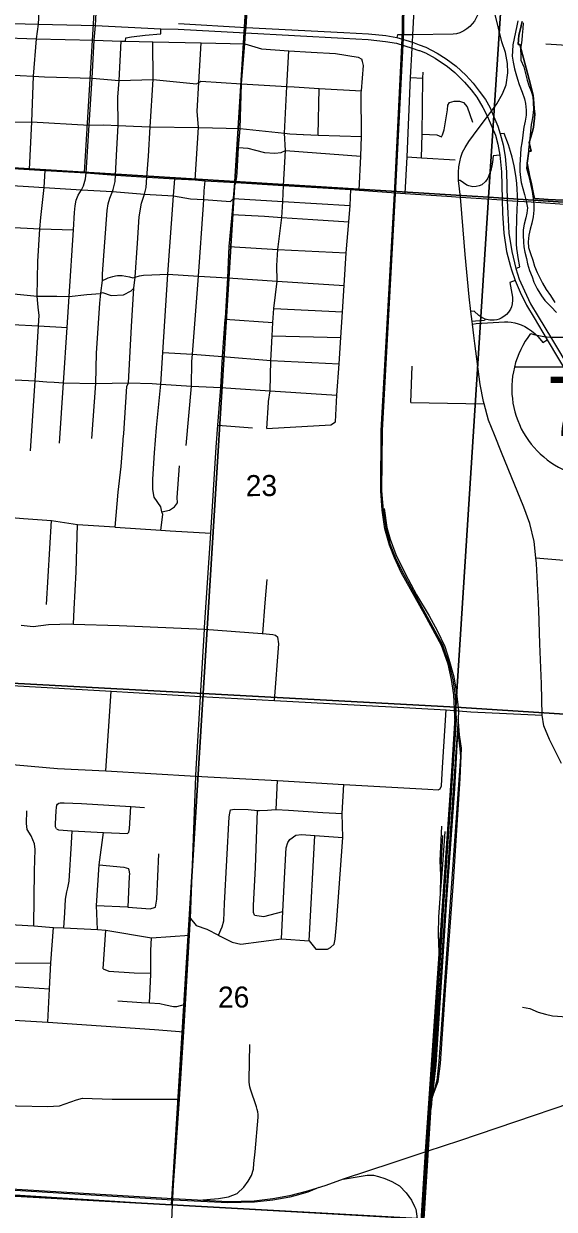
# Model space of a CAD drawing. Extents: x 114843 to 284848, y 317643 to 566895.
# Drawn here: x 216866 to 222432, y 371355 to 383793 of the extents above; entities that cross this region are included whole.
import ezdxf

# ---------------------------------------------------------------- set-up
doc = ezdxf.new("R2010")
doc.units = 0
for name, color, linetype in [('GM_X_City_Street', 7, 'Continuous'), ('GM_X_Corporation', 7, 'Continuous'), ('GM_X_County_Road', 7, 'Continuous'), ('GM_X_Interchange_Ramps', 7, 'Continuous'), ('GM_X_Interstate_Route', 7, 'Continuous'), ('GM_X_Interstate_Shield', 7, 'Continuous'), ('GM_X_Major_River', 7, 'Continuous'), ('GM_X_Rail_Line', 7, 'Continuous'), ('GM_X_Section', 7, 'Continuous'), ('GM_X_Section_Text', 7, 'Continuous'), ('GM_X_US_Route', 7, 'Continuous')]:
    doc.layers.add(name, color=color, linetype=linetype)

msp = doc.modelspace()

# ---------------------------------------------------------------- linework, layer by layer
at = {"layer": 'GM_X_City_Street'}
for p, q in [((222343, 383581), (222618, 383566)), ((220924, 383227), (221052, 383223)), ((219954, 382622), (219966, 383115)), ((219490, 380806), (220210, 380771)), ((218981, 380694), (219480, 380659)), ((219473, 380519), (220193, 380501)), ((220927, 379818), (220942, 380200)), ((220927, 379818), (221695, 379806)), ((218902, 379580), (219265, 379554)), ((219417, 379546), (220088, 379585)), ((217106, 377701), (217159, 378583)), ((217729, 375954), (217782, 376792)), ((218680, 376033), (218719, 376734)), ((219515, 375549), (219528, 375854)), ((219860, 374173), (219921, 375277)), ((217700, 373879), (217729, 374283)), ((218426, 371402), (218439, 371611)), ((218415, 371153), (218426, 371402))]:
    msp.add_line(p, q, dxfattribs=at)
for points in [[(217112, 385329), (217085, 384837), (217053, 384387), (217022, 384006), (217022, 383856), (217019, 383789), (216996, 383635), (216965, 383242), (216949, 382764), (216923, 382265)], [(217523, 382228), (217553, 382729), (217583, 383221), (217606, 383621), (217618, 383773), (217621, 383837), (217630, 383989), (217653, 384364), (217681, 384827), (217695, 385097), (217710, 385312)], [(219105, 382233), (219121, 382493), (219135, 382695), (219151, 383163), (219181, 383539), (219185, 383582), (219194, 383696), (219199, 383754), (219208, 383874), (219227, 384309), (219249, 384794), (219284, 385025), (219269, 385265)], [(220869, 382013), (220890, 382395), (220924, 383227), (220942, 383537), (220946, 383601), (220949, 383678), (220972, 384133), (220989, 384480), (220900, 384933), (220860, 385076), (220816, 385250)], [(214435, 383721), (214547, 383717), (214879, 383704), (215093, 383696), (215303, 383688), (215739, 383671), (216240, 383657), (216599, 383647), (216996, 383635), (217606, 383621), (217890, 383610), (217934, 383609), (218221, 383603), (218727, 383592), (219185, 383582)], [(217580, 379442), (217621, 380018), (217630, 380337), (217665, 380860), (217675, 380966), (217691, 381099), (217694, 381168), (217740, 381835), (217751, 381902), (217770, 381962), (217797, 382033), (217805, 382055), (217824, 382136), (217829, 382205), (217843, 382477), (217858, 382725), (217855, 383021), (217866, 383198), (217890, 383610)], [(217911, 379436), (217916, 379494), (217949, 379987), (217966, 380027), (217997, 380616), (218022, 381019), (218036, 381133), (218059, 381489), (218076, 381766), (218103, 381910), (218133, 382004), (218151, 382075), (218157, 382184), (218175, 382404), (218193, 382712), (218223, 383206), (218221, 383603)], [(218663, 382154), (218698, 382704), (218685, 382874), (218703, 383177), (218727, 383592)], [(219185, 383582), (219362, 383528), (219647, 383510), (219882, 383496), (220138, 383479), (220376, 383441), (220412, 383422)], [(219601, 382643), (219627, 383135), (219647, 383510)], [(220384, 382046), (220401, 382404), (220408, 382611), (220406, 383075), (220408, 383090), (220429, 383356), (220420, 383398), (220412, 383422)], [(216320, 383265), (216469, 383268), (216693, 383256), (216965, 383242), (217083, 383235), (217583, 383221), (217866, 383198), (218223, 383206), (218679, 383163), (218703, 383177), (218723, 383189), (219151, 383163), (219627, 383135), (219704, 383130), (219966, 383115), (220408, 383090)], [(221038, 382387), (221047, 382634), (221052, 383223), (221055, 383285)], [(221047, 382634), (221199, 382627), (221247, 382605), (221259, 382627), (221275, 382679), (221311, 382890), (221316, 382940), (221332, 382968), (221381, 382980), (221438, 382980), (221480, 382966), (221519, 382922), (221575, 382759)], [(216283, 382763), (216428, 382757), (216949, 382764), (217553, 382729), (217707, 382731), (217858, 382725), (218017, 382717), (218193, 382712), (218698, 382704), (219135, 382695), (219601, 382643), (219659, 382639), (219796, 382631), (219801, 382631)], [(219567, 381705), (219574, 381761), (219583, 381927), (219591, 382095), (219612, 382463), (219601, 382643)], [(219801, 382631), (219954, 382622), (220408, 382611)], [(219121, 382493), (219216, 382487), (219297, 382467), (219393, 382442), (219501, 382434), (219568, 382442), (219612, 382463), (220401, 382404)], [(220890, 382395), (221038, 382387), (221392, 382364)], [(216937, 379311), (216985, 380045), (217020, 380623), (217027, 380733), (217018, 380819), (217009, 380935), (217013, 381299), (217037, 381640), (217045, 381760), (217082, 382073), (217092, 382254)], [(217241, 379391), (217285, 380025), (217323, 380605), (217343, 380931), (217390, 381630), (217399, 381814), (217406, 381881), (217415, 381943), (217438, 381993), (217472, 382049), (217495, 382093), (217514, 382165), (217523, 382228)], [(218719, 376734), (218762, 377440), (218764, 377460), (218828, 378447), (218886, 379350), (218902, 379580), (218935, 379976), (218953, 380301), (218981, 380694), (218982, 380703), (219009, 381126), (219023, 381456), (219053, 381793), (219066, 381960), (219076, 382088), (219092, 382128), (219103, 382186), (219105, 382233)], [(216746, 382094), (216915, 382084), (217082, 382073), (217472, 382049), (217797, 382033), (218133, 382004), (218437, 381988), (218616, 381956), (218754, 381948), (219037, 381929), (219066, 381960), (219583, 381927), (220289, 381886)], [(218304, 378480), (218324, 378644), (218316, 378673), (218303, 378723), (218236, 378827), (218220, 378906), (218219, 379014), (218239, 379291), (218259, 379557), (218305, 380012), (218326, 380345), (218378, 381164), (218437, 381988), (218450, 382167)], [(218751, 381894), (218754, 381948), (218760, 382039), (218769, 382146)], [(220088, 379585), (220136, 379616), (220152, 379897), (220174, 380226), (220193, 380501), (220210, 380771), (220228, 381045), (220250, 381390), (220278, 381714), (220289, 381886), (220299, 382052)], [(218571, 379367), (218625, 379989), (218631, 380249), (218636, 380326), (218700, 381145), (218751, 381894)], [(219053, 381793), (219392, 381773), (219574, 381761), (219900, 381740), (220278, 381714)], [(216381, 381688), (216699, 381657), (217037, 381640), (217390, 381630)], [(219435, 379830), (219453, 379943), (219459, 380261), (219463, 380319), (219473, 380519), (219480, 380659), (219490, 380806), (219526, 381091), (219522, 381256), (219531, 381424), (219567, 381705)], [(219023, 381456), (219531, 381424), (220250, 381390)], [(217691, 381099), (217730, 381117), (217753, 381128), (217800, 381142), (217829, 381148), (217851, 381152), (217869, 381152), (217900, 381151), (217936, 381146), (217976, 381137), (218011, 381128), (218036, 381133), (218081, 381149), (218123, 381156), (218211, 381159), (218378, 381164), (218700, 381145), (219009, 381126), (219526, 381091), (220228, 381045)], [(216764, 380959), (217009, 380935), (217212, 380933), (217343, 380931), (217529, 380951), (217670, 380964), (217675, 380966), (217694, 380972), (217784, 380943), (217912, 380948), (217992, 380989), (218022, 381019)], [(216745, 380639), (217020, 380623), (217323, 380605)], [(218326, 380345), (218636, 380326), (218953, 380301), (219459, 380261), (220174, 380226)], [(216707, 380062), (216985, 380045), (217110, 380037), (217185, 380032)], [(217185, 380032), (217285, 380025), (217621, 380018), (217966, 380027), (218215, 380018), (218305, 380012), (218625, 379989), (218935, 379976)], [(218935, 379976), (219453, 379943), (220152, 379897)], [(219417, 379546), (219433, 379818), (219435, 379830)], [(217826, 378513), (217858, 378879), (217888, 379148), (217910, 379420), (217911, 379436)], [(218316, 378673), (218396, 378688), (218447, 378723), (218479, 378765), (218476, 378823), (218499, 379154)], [(216191, 378647), (216521, 378629), (216863, 378602), (217159, 378583), (217429, 378541), (217821, 378514), (217826, 378513), (218304, 378480), (218404, 378473), (218828, 378447)], [(217388, 377495), (217396, 377652), (217416, 378044), (217429, 378541)], [(222238, 378188), (222872, 378137), (223361, 378111)], [(219375, 377396), (219400, 377719), (219421, 377963)], [(216841, 377482), (216965, 377470), (217125, 377489), (217364, 377496), (217388, 377495), (217868, 377478), (218762, 377440), (219367, 377396), (219375, 377396), (219481, 377387), (219509, 377378), (219533, 377358)], [(219497, 376693), (219543, 377289), (219533, 377358)], [(216080, 376914), (216433, 376894), (216746, 376849), (217782, 376792), (218719, 376734), (219497, 376693), (220587, 376634), (220662, 376630)], [(220662, 376630), (221298, 376594), (221555, 376575), (222306, 376540)], [(216034, 376085), (217221, 375980), (217729, 375954), (218672, 375900), (218798, 375893), (219528, 375854), (220224, 375813), (221106, 375761), (221215, 375755), (221235, 375765), (221249, 375797), (221260, 375989), (221298, 376594)], [(218439, 371611), (218445, 371706), (218502, 372511), (218545, 373216), (218564, 373506), (218605, 374230), (218615, 374407), (218672, 375900), (218673, 375910), (218680, 376033)], [(220123, 374136), (220132, 374190), (220146, 374342), (220212, 375256), (220208, 375508), (220224, 375813)], [(217209, 375348), (217201, 375369), (217199, 375398), (217208, 375534), (217210, 375569), (217214, 375594), (217222, 375607), (217234, 375617), (217249, 375621)], [(217249, 375621), (217289, 375621), (217473, 375611), (217991, 375580), (218134, 375572)], [(216971, 374328), (216978, 374905), (216988, 375131), (216979, 375189), (216946, 375272), (216903, 375341), (216894, 375403), (216898, 375536)], [(217956, 375299), (217969, 375310), (217977, 375345), (217991, 375580)], [(218908, 374231), (218948, 374319), (218965, 374383), (218974, 374563), (219020, 375473), (219028, 375511), (219037, 375545)], [(219037, 375545), (219077, 375554), (219221, 375548), (219320, 375539), (219341, 375538), (219423, 375543), (219509, 375549), (219515, 375549), (219643, 375541), (220003, 375517), (220208, 375508)], [(219286, 374442), (219277, 374470), (219276, 374544), (219296, 374941), (219320, 375539)], [(217209, 375348), (217232, 375336), (217373, 375326), (217703, 375307), (217956, 375299)], [(217287, 374309), (217296, 374465), (217305, 374609), (217319, 374687), (217328, 374728), (217343, 374798), (217366, 375195), (217373, 375326)], [(217641, 374290), (217628, 374542), (217656, 374970), (217703, 375307)], [(219656, 375236), (219722, 375280), (219781, 375288), (219921, 375277), (220212, 375256)], [(219570, 374194), (219584, 374478), (219602, 374826), (219616, 375087), (219621, 375148), (219638, 375204), (219656, 375236)], [(218248, 374526), (218264, 374610), (218283, 375083)], [(217656, 374970), (217918, 374944), (217964, 374931)], [(217962, 374526), (217975, 374845), (217979, 374875), (217972, 374913), (217964, 374931)], [(214045, 374513), (214375, 374432), (214383, 374431), (214782, 374412), (214939, 374405), (215374, 374425), (215930, 374387), (216099, 374379), (216598, 374349), (216971, 374328), (217177, 374312), (217287, 374309), (217641, 374290), (217729, 374283), (218207, 374202), (218605, 374230)], [(217628, 374542), (217954, 374527), (217962, 374526), (218192, 374509), (218248, 374526)], [(218615, 374407), (218674, 374333), (218787, 374293), (218908, 374231), (218921, 374225), (219054, 374158), (219144, 374137), (219570, 374194), (219860, 374173), (219930, 374083), (220054, 374083), (220086, 374100), (220123, 374136)], [(219286, 374442), (219384, 374426), (219584, 374478)], [(217120, 373318), (217138, 373667), (217151, 373940), (217177, 374312)], [(218187, 373520), (218198, 373819), (218198, 373831), (218199, 374070), (218207, 374202)], [(215728, 374026), (215908, 374016), (216542, 373951), (216686, 373943), (216745, 373939), (217151, 373940)], [(217700, 373879), (217760, 373854), (218026, 373836), (218198, 373831)], [(213988, 373828), (214342, 373804), (214515, 373792), (214739, 373777), (215173, 373771), (215528, 373746), (215710, 373734), (215887, 373717), (215958, 373714), (216002, 373704), (216048, 373690), (216088, 373684), (216221, 373675), (216570, 373649), (216640, 373652), (216710, 373678), (216746, 373694), (216810, 373689), (217138, 373667)], [(222100, 373477), (222174, 373461), (222264, 373422), (222338, 373401), (222413, 373385), (222566, 373374), (222930, 373359), (223248, 373348), (223416, 373345), (223525, 373374), (223611, 373422), (223702, 373523), (223773, 373631), (223840, 373733), (223895, 373805), (223960, 373855)], [(217853, 373542), (218103, 373524), (218187, 373520), (218293, 373515), (218353, 373500), (218437, 373482), (218471, 373484), (218564, 373506)], [(215867, 373392), (217120, 373318), (218239, 373240), (218545, 373216)], [(215823, 372593), (215980, 372586), (216016, 372583), (216063, 372572), (216099, 372557), (216151, 372539), (216198, 372526), (216256, 372524), (216791, 372441), (217116, 372434), (217240, 372440), (217420, 372502), (217484, 372520), (217584, 372519), (217794, 372511), (218502, 372511)], [(215766, 371556), (216272, 371539), (218426, 371402), (221033, 371255), (221633, 371216), (222282, 371176), (222601, 371156)]]:
    msp.add_lwpolyline(points, dxfattribs=at)
at = {"layer": 'GM_X_Corporation'}
for points in [[(222601, 381937), (222367, 381950), (222321, 381953), (222223, 381958), (222214, 382006), (222190, 382131), (222174, 382182), (222146, 382331), (222164, 382456), (222190, 382456), (222169, 382547), (222185, 382602), (222199, 382653), (222214, 382705), (222217, 382741), (222224, 382803), (222228, 382847), (222222, 382905), (222217, 382961), (222214, 383000), (222209, 383042), (222184, 383156), (222137, 383328), (222069, 383574), (222053, 383575), (222057, 383626), (222061, 383669), (222083, 383769), (222095, 383815)], [(222095, 383815), (222085, 383781), (222083, 383769), (222061, 383669), (222057, 383626), (222053, 383575), (222069, 383574), (222137, 383328), (222184, 383156), (222209, 383042), (222214, 383000), (222217, 382961), (222222, 382905), (222228, 382847), (222224, 382803), (222217, 382741), (222214, 382705), (222199, 382653), (222185, 382602), (222169, 382547), (222190, 382456), (222164, 382456), (222146, 382331), (222174, 382182), (222190, 382131), (222214, 382006), (222223, 381958), (222321, 381953), (222367, 381950), (222601, 381937)]]:
    msp.add_lwpolyline(points, dxfattribs=at)
at = {"layer": 'GM_X_County_Road'}
for points in [[(221448, 381973), (221427, 382148), (221426, 382237), (221430, 382293), (221440, 382345), (221450, 382393), (221470, 382445), (221497, 382495), (221535, 382558), (221585, 382625), (221666, 382733), (221730, 382819), (221772, 382876), (221828, 382953), (221889, 383058), (221926, 383152), (221944, 383276), (221942, 383376), (221921, 383490), (221882, 383604), (221811, 383891)], [(221570, 380668), (221557, 380774), (221538, 380927), (221498, 381373), (221476, 381632), (221448, 381973)], [(221588, 380522), (221574, 380641), (221570, 380668)], [(222238, 378188), (222221, 378360), (222175, 378551), (222113, 378722), (221948, 379124), (221878, 379293), (221804, 379480), (221743, 379633), (221695, 379806), (221689, 379830), (221655, 380008), (221598, 380439), (221588, 380522)], [(222508, 376033), (222382, 376283), (222323, 376426), (222306, 376540), (222297, 376867), (222280, 377288), (222271, 377639), (222244, 378130), (222238, 378188)]]:
    msp.add_lwpolyline(points, dxfattribs=at)
at = {"layer": 'GM_X_Interchange_Ramps'}
for points in [[(221588, 384687), (221553, 384678), (221645, 384102), (221648, 384074), (221650, 384041), (221649, 384000), (221646, 383959), (221639, 383921), (221627, 383884), (221610, 383847), (221594, 383821), (221571, 383790), (221545, 383764), (221514, 383739), (221483, 383719), (221442, 383698), (221405, 383687), (221372, 383682), (220949, 383678), (220786, 383677), (220779, 383649)], [(217934, 383609), (217936, 383644), (217997, 383656), (218139, 383673), (218303, 383688), (218305, 383741)], [(222048, 381931), (222047, 381995), (222044, 382056), (222040, 382117), (222033, 382177), (222023, 382241), (222012, 382303), (222002, 382349), (221991, 382392), (221973, 382454), (221950, 382523), (221906, 382641), (221864, 382637)], [(221860, 382414), (221790, 382408), (221783, 382339), (221777, 382302), (221766, 382254), (221753, 382217), (221736, 382174), (221712, 382137), (221672, 382104), (221643, 382091), (221611, 382084), (221576, 382083), (221537, 382091), (221515, 382100), (221443, 382149), (221427, 382148)], [(222035, 381588), (222035, 381611), (222044, 381862), (222046, 381895), (222046, 381912), (222048, 381931)], [(222027, 381226), (222071, 381241), (222052, 381339), (222045, 381388), (222040, 381434), (222036, 381480), (222034, 381530), (222034, 381571), (222035, 381588)], [(222021, 381098), (221965, 381078), (221993, 380925), (221995, 380894), (221991, 380855), (221982, 380822), (221971, 380798), (221952, 380768), (221929, 380742), (221904, 380721), (221876, 380704), (221854, 380695), (221830, 380688), (221801, 380683), (221773, 380682), (221754, 380683), (221722, 380690), (221707, 380695), (221694, 380700), (221662, 380717), (221642, 380732), (221592, 380779), (221557, 380774)], [(221707, 380695), (221701, 380678), (221606, 380673), (221570, 380668)], [(221574, 380641), (221614, 380647), (221911, 380666), (221944, 380665), (221981, 380661), (222018, 380654), (222052, 380645), (222083, 380634), (222124, 380615), (222163, 380593), (222194, 380571), (222230, 380540), (222261, 380508), (222311, 380449), (222356, 380477)]]:
    msp.add_lwpolyline(points, dxfattribs=at)
at = {"layer": 'GM_X_Interstate_Route'}
for points in [[(211920, 384157), (211990, 384153), (212454, 384122), (212719, 384100), (212963, 384063), (213511, 383996), (214173, 383915), (214570, 383872), (215262, 383833), (215753, 383821), (215924, 383818), (216068, 383814), (217019, 383789), (217618, 383773), (218305, 383741), (218486, 383736), (219194, 383696), (220220, 383642), (220480, 383626), (220663, 383608), (220776, 383589), (220942, 383537), (221012, 383513), (221017, 383511)], [(218489, 383796), (219199, 383754), (220224, 383702), (220483, 383686), (220666, 383668), (220779, 383649), (220946, 383601), (221015, 383573), (221083, 383548), (221203, 383484), (221298, 383423), (221403, 383348), (221504, 383253), (221582, 383168), (221645, 383087), (221709, 382997), (221754, 382918), (221772, 382876), (221807, 382793), (221840, 382717), (221864, 382637), (221896, 382523), (221916, 382401), (221932, 382238), (221937, 381940), (221943, 381806), (221955, 381594), (221985, 381405), (222027, 381226), (222065, 381113), (222119, 380990), (222184, 380854), (222264, 380720), (222401, 380492), (223598, 378491)], [(221017, 383511), (221080, 383488), (221182, 383431), (221311, 383345), (221389, 383282), (221490, 383179), (221559, 383101), (221618, 383022), (221682, 382913)], [(221682, 382913), (221730, 382819), (221750, 382776), (221781, 382703), (221815, 382622), (221840, 382531), (221860, 382414), (221878, 382238), (221886, 381954)], [(221886, 381954), (221886, 381944), (221889, 381806), (221901, 381595), (221931, 381405), (221973, 381246)], [(221973, 381246), (221983, 381211), (222021, 381098), (222074, 380975), (222139, 380839), (222220, 380706), (222356, 380477), (223503, 378552), (224307, 377204), (224515, 376865), (224623, 376705), (224681, 376627), (224758, 376537), (224868, 376426), (225002, 376307), (225110, 376230)]]:
    msp.add_lwpolyline(points, dxfattribs=at)
at = {"layer": 'GM_X_Interstate_Shield'}
for p, q in [((222014, 380190), (223456, 380200)), ((223456, 380200), (222014, 380190)), ((223456, 380200), (222014, 380190))]:
    msp.add_line(p, q, dxfattribs=at)
for centre, start, end in [((222924, 379966), 142.0829, 166.2206), ((222452, 381441), 253.4231, 287.4049), ((222924, 379966), 166.2206, 258.877)]:
    msp.add_arc(centre, 938, start, end, dxfattribs=at)
at = {"layer": 'GM_X_Major_River'}
for points in [[(222049, 383824), (222039, 383770), (222024, 383703), (222010, 383639), (221998, 383573), (221993, 383505), (221991, 383451), (222002, 383389), (222014, 383319), (222027, 383269), (222045, 383211), (222065, 383155), (222094, 383075), (222118, 383005), (222129, 382955), (222137, 382887), (222136, 382835), (222126, 382771), (222112, 382709), (222105, 382656), (222097, 382592), (222092, 382542), (222082, 382488), (222076, 382422), (222073, 382370), (222069, 382308), (222072, 382244), (222076, 382179), (222085, 382127), (222103, 382064), (222119, 382000), (222138, 381932), (222152, 381862), (222145, 381807), (222133, 381757), (222116, 381689), (222106, 381631), (222106, 381575), (222109, 381501), (222113, 381451), (222122, 381397), (222142, 381329), (222152, 381273), (222173, 381203), (222199, 381137), (222218, 381083), (222252, 381011), (222297, 380939), (222333, 380890), (222398, 380822), (222454, 380762)], [(222107, 383802), (222101, 383744), (222096, 383672), (222092, 383622), (222077, 383525), (222081, 383461), (222082, 383409), (222112, 383339), (222129, 383271), (222149, 383200), (222165, 383144), (222188, 383084), (222206, 383028), (222211, 382968), (222215, 382894), (222208, 382829), (222196, 382767)], [(222196, 382767), (222188, 382735), (222183, 382661), (222177, 382591), (222170, 382525), (222162, 382473), (222157, 382410), (222147, 382346), (222141, 382276), (222160, 382204), (222176, 382146), (222187, 382094), (222199, 382032), (222212, 381960), (222216, 381896), (222217, 381838), (222209, 381768), (222197, 381700), (222178, 381639), (222164, 381575), (222159, 381503), (222163, 381445), (222182, 381381), (222206, 381311), (222225, 381251), (222253, 381183), (222277, 381133), (222308, 381072), (222346, 381006), (222391, 380940), (222437, 380870)]]:
    msp.add_lwpolyline(points, dxfattribs=at)
at = {"layer": 'GM_X_Rail_Line'}
for p, q in [((221427, 376469), (221422, 376497)), ((221421, 376358), (221427, 376469)), ((221142, 372423), (221156, 372538))]:
    msp.add_line(p, q, dxfattribs=at)
for points in [[(211007, 383329), (212970, 382523), (216400, 382302), (217504, 382231), (217661, 384835)], [(221008, 370775), (221082, 371963), (221196, 373628), (221391, 376456), (221377, 376752), (221353, 376913), (221317, 377073), (221249, 377270), (221069, 377599), (220827, 378035), (220754, 378188), (220702, 378321), (220655, 378495), (220628, 378690), (220611, 378894), (220617, 379526), (220761, 382139), (220841, 383712), (220843, 384048)], [(221021, 370797), (221095, 371962), (221211, 373630), (221407, 376491), (221397, 376741), (221371, 376912), (221328, 377077), (221261, 377275), (221080, 377605), (220838, 378041), (220766, 378193), (220714, 378325), (220667, 378498), (220640, 378691), (220624, 378894), (220629, 379526), (220773, 382138), (220853, 383712), (220856, 384048)], [(220648, 378707), (220677, 378507), (220710, 378387), (220771, 378223), (220867, 378026), (220988, 377803), (221121, 377580), (221202, 377429), (221284, 377259), (221327, 377127), (221377, 376942), (221407, 376769), (221427, 376585), (221422, 376497)], [(250509, 372998), (247766, 374638), (246195, 375568), (245437, 376028), (245091, 376222), (244781, 376326), (244599, 376353), (244210, 376384), (241176, 376620), (239126, 376783), (237186, 376937), (236633, 376944), (236088, 376907), (235729, 376838), (235500, 376784), (235156, 376700), (234745, 376558), (233652, 376170), (229918, 374912), (224942, 373261), (221439, 372074)], [(221422, 376497), (221337, 375251), (221259, 374122), (221182, 372966), (221142, 372423)], [(221156, 372538), (221214, 372697), (221238, 372884), (221290, 373659), (221376, 374789), (221443, 375873), (221459, 376192), (221437, 376331), (221427, 376469)], [(221156, 372538), (221192, 372870), (221307, 374656), (221387, 375765), (221421, 376358)], [(221421, 376358), (221435, 376249), (221441, 376187), (221447, 376105), (221221, 372902), (221199, 372707), (221156, 372538)], [(221241, 374862), (221233, 375012), (221253, 375374)], [(221239, 374663), (221254, 374873), (221286, 375317)], [(221241, 374862), (221251, 375092), (221264, 375276)], [(221239, 374663), (221241, 374849), (221241, 374862)], [(221225, 374053), (221217, 374242), (221222, 374423), (221239, 374663)], [(218702, 371451), (218911, 371467), (219015, 371486), (219104, 371521), (219174, 371586), (219222, 371652), (219254, 371711), (219276, 371776), (219280, 371835), (219294, 371958), (219325, 372322), (219324, 372349), (219322, 372376), (219316, 372403), (219309, 372429), (219245, 372614), (219238, 372639), (219233, 372663), (219231, 372689), (219230, 372714), (219239, 373084)], [(221107, 372126), (221137, 372382), (221142, 372423)], [(221439, 372074), (221095, 371962), (220739, 371841), (220218, 371672)], [(220218, 371672), (220034, 371606), (219844, 371547), (219653, 371496), (219478, 371465), (219285, 371441), (219007, 371434), (218371, 371468), (216089, 371606)], [(220218, 371672), (220470, 371713), (220537, 371712), (220588, 371701), (220654, 371680), (220729, 371647), (220808, 371600), (220878, 371528), (220933, 371451), (220966, 371386), (220978, 371357), (220989, 371284), (221000, 371154), (220999, 371075)], [(219963, 371584), (219847, 371535), (219747, 371508), (219656, 371484), (219480, 371452), (219286, 371429), (219007, 371422), (218370, 371456), (216089, 371594)]]:
    msp.add_lwpolyline(points, dxfattribs=at)
at = {"layer": 'GM_X_Section'}
for points in [[(216725, 387502), (219406, 387337), (219082, 382137), (216414, 382303)], [(219406, 387337), (222080, 387173), (221743, 381972), (219082, 382137)], [(224737, 387010), (224400, 381794), (221743, 381972), (222080, 387173)], [(219082, 382137), (218750, 376765), (216093, 376909), (216414, 382303)], [(221743, 381972), (221400, 376622), (218750, 376765), (219082, 382137)], [(224400, 381794), (224064, 376453), (221400, 376622), (221743, 381972)], [(218750, 376765), (218416, 371402), (215761, 371550), (216093, 376909)], [(221400, 376622), (221063, 371254), (218416, 371402), (218750, 376765)], [(224064, 376453), (223725, 371097), (221063, 371254), (221400, 376622)], [(218416, 371402), (221063, 371254), (220701, 365925), (215434, 366240), (215761, 371550)]]:
    msp.add_lwpolyline(points, close=True, dxfattribs=at)
at = {"layer": 'GM_X_US_Route'}
for p, q in [((221303, 381983), (221448, 381973)), ((221993, 381935), (222048, 381931))]:
    msp.add_line(p, q, dxfattribs=at)
for points in [[(216757, 382275), (216923, 382265), (217092, 382254), (217523, 382228), (217829, 382205), (218157, 382184), (218450, 382167), (218663, 382154), (218769, 382146), (219092, 382128), (219591, 382095), (220299, 382052), (220384, 382046), (220869, 382013), (221303, 381983)], [(221448, 381973), (221886, 381944), (221937, 381940), (221993, 381935)], [(222048, 381931), (222190, 381923), (222590, 381898), (222627, 381896)]]:
    msp.add_lwpolyline(points, dxfattribs=at)

# ---------------------------------------------------------------- texts
at = {"layer": 'GM_X_Interstate_Shield'}
msp.add_text('70', height=625, rotation=0.414, dxfattribs=at).set_placement((222356, 379465))
at = {"layer": 'GM_X_Section_Text'}
for s, p in [('23', (219196, 378836)), ('26', (218905, 373470))]:
    msp.add_text(s, height=221, rotation=0.4139, dxfattribs=at).set_placement(p)

doc.saveas('drawing.dxf')
